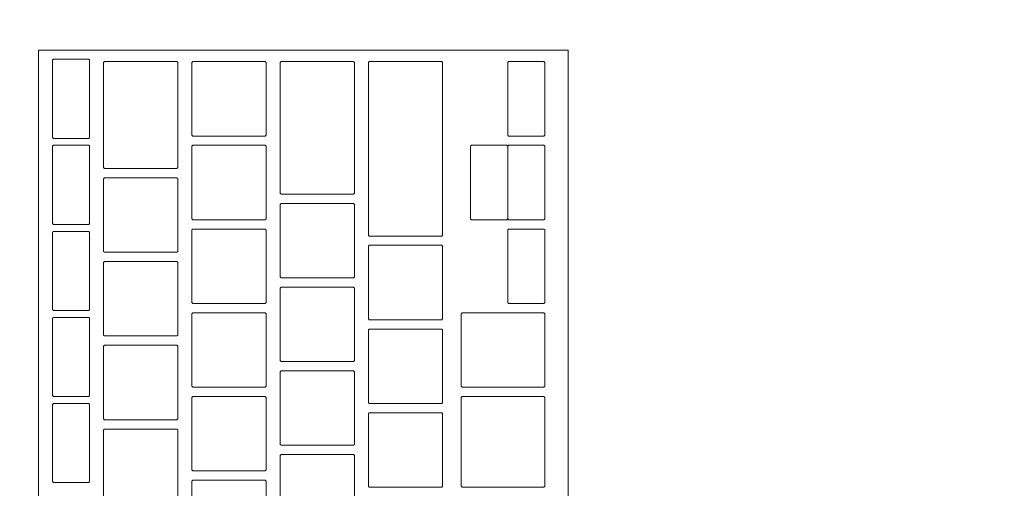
# Model space of a CAD drawing. Header units: metres. Extents: x -4 to 100, y -11 to 17.
# Tile 387 of 656: x 29.776 to 29.988, y 11.995 to 12.095. Entities that reach past the tile are written whole.
import ezdxf

# ---------------------------------------------------------------- set-up
doc = ezdxf.new("R2010")
doc.units = ezdxf.units.M
doc.header["$MEASUREMENT"] = 0
doc.linetypes.add('Wipeout_Contour', pattern=[1, 0, -1])
doc.layers.add('152 - Bemaßung_ Beschriftung.Ausbau', color=7, linetype='Continuous')
doc.layers.add('701 - Einrichtung.Möbel', color=7, linetype='Continuous')
doc.styles.add('ERSTELLTER_STIL_2', font='txt')
doc.dimstyles.new('ERSTELLTER_STIL__5', dxfattribs={"dimtxt": 0.1, "dimasz": 0.0532, "dimexe": 0.18, "dimexo": 0.0625, "dimgap": 0, "dimtad": 1, "dimtih": 1, "dimtoh": 1, "dimzin": 0, "dimdsep": 46, "dimtxsty": 'ERSTELLTER_STIL_2', "dimblk": 'ARROWHEAD_2', "dimblk1": 'ARROWHEAD_2', "dimblk2": 'ARROWHEAD_2', "dimcen": 0.09, "dimse1": 1, "dimse2": 1, "dimclrd": 7, "dimclre": 7, "dimclrt": 7, "dimazin": 0, "dimtfac": 1, "dimtdec": 4, "dimtmove": 0, "dimatfit": 3, "dimfxl": 1, "dimtolj": 1, "dimtzin": 0, "dimarcsym": 0})

# ---------------------------------------------------------------- blocks, each defined once
blk = doc.blocks.new('*D334')
at = {"layer": '152 - Bemaßung_ Beschriftung.Ausbau', "color": 7, "linetype": 'Continuous', "lineweight": 5}
for p, q in [((29.39, 15.3025), (29.39, 15.4075)), ((29.41021, 15.39), (29.36979, 15.32)), ((32.8802, 15.39), (32.83978, 15.32)), ((29.25, 15.355), (29.39, 15.355)), ((29.39, 15.355), (32.85999, 15.355))]:
    blk.add_line(p, q, dxfattribs=at)
at = {"layer": '152 - Bemaßung_ Beschriftung.Ausbau', "color": 7, "lineweight": 5, "char_height": 0.1, "attachment_point": 7, "style": 'ERSTELLTER_STIL_2'}
for s, insert in [('\\A1;{\\pql;\\fArial|b0|i0|c0|p38;3,47}', (30.91608, 15.375)), ('\\A1;{\\pql;\\fArial|b0|i0|c0|p38;14}', (32.68799, 15.375))]:
    blk.add_mtext(s, dxfattribs=dict(at, insert=insert))
blk = doc.blocks.new('ARROWHEAD_2')
at = {"color": 0, "linetype": 'Continuous', "lineweight": 0}
for p, q in [((-0.3781, -0.655), (0.3781, 0.655)), ((0, 0), (-1, 0))]:
    blk.add_line(p, q, dxfattribs=at)
blk = doc.blocks.new('*D335')
at = {"layer": '152 - Bemaßung_ Beschriftung.Ausbau', "color": 7, "linetype": 'Continuous', "lineweight": 5}
for p, q in [((32.85999, 15.3025), (32.85999, 15.4075)), ((32.8802, 15.39), (32.83978, 15.32)), ((33.0202, 15.39), (32.97978, 15.32)), ((29.39, 15.355), (32.85999, 15.355)), ((32.85999, 15.355), (32.99999, 15.355))]:
    blk.add_line(p, q, dxfattribs=at)

msp = doc.modelspace()

# ---------------------------------------------------------------- wipeouts: each hides what was drawn before it
at = {"color": 254, "linetype": 'Wipeout_Contour', "lineweight": 0, "ltscale": 195.482557}
msp.add_wipeout([(29.39, 10.68998), (31.59, 10.68998), (31.59, 11.48998), (30.19, 11.48998), (30.19, 12.68998), (29.39, 12.68998)], dxfattribs=at).dxf.layer = '701 - Einrichtung.Möbel'

# ---------------------------------------------------------------- next in the draw order: wipeouts: each hides what was drawn before it
at = {"color": 254, "linetype": 'Wipeout_Contour', "lineweight": 0, "ltscale": 128.588123}
msp.add_wipeout([(29.89391, 11.82684), (29.89391, 12.08884), (29.77991, 12.08884), (29.77991, 11.82684)], dxfattribs=at).dxf.layer = '701 - Einrichtung.Möbel'

# ---------------------------------------------------------------- next in the draw order: linework, layer by layer
at = {"layer": '701 - Einrichtung.Möbel', "color": 7, "linetype": 'Continuous', "lineweight": 5, "flags": 128}
msp.add_lwpolyline([(29.89391, 11.82684), (29.89391, 12.08884), (29.77991, 12.08884), (29.77991, 11.82684)], close=True, dxfattribs=at)

# ---------------------------------------------------------------- next in the draw order: wipeouts: each hides what was drawn before it
at = {"color": 254, "linetype": 'Wipeout_Contour', "lineweight": 0, "ltscale": 288.854792}
msp.add_wipeout([(29.79091, 12.07834), (29.79091, 12.08664), (29.79071, 12.08684), (29.78311, 12.08684), (29.78291, 12.08664), (29.78291, 12.07004), (29.78311, 12.06984), (29.79071, 12.06984), (29.79091, 12.07004)], dxfattribs=at).dxf.layer = '701 - Einrichtung.Möbel'
at = {"color": 254, "linetype": 'Wipeout_Contour', "lineweight": 0, "ltscale": 288.971993}
msp.add_wipeout([(29.80991, 12.07484), (29.80991, 12.08614), (29.80971, 12.08634), (29.79411, 12.08634), (29.79391, 12.08614), (29.79391, 12.06354), (29.79411, 12.06334), (29.80971, 12.06334), (29.80991, 12.06354)], dxfattribs=at).dxf.layer = '701 - Einrichtung.Möbel'
at = {"color": 254, "linetype": 'Wipeout_Contour', "lineweight": 0, "ltscale": 289.141905}
msp.add_wipeout([(29.82891, 12.07834), (29.82891, 12.08614), (29.82871, 12.08634), (29.81311, 12.08634), (29.81291, 12.08614), (29.81291, 12.07054), (29.81311, 12.07034), (29.82871, 12.07034), (29.82891, 12.07054)], dxfattribs=at).dxf.layer = '701 - Einrichtung.Möbel'
at = {"color": 254, "linetype": 'Wipeout_Contour', "lineweight": 0, "ltscale": 289.279799}
msp.add_wipeout([(29.84791, 12.07209), (29.84791, 12.08614), (29.84771, 12.08634), (29.83211, 12.08634), (29.83191, 12.08614), (29.83191, 12.05804), (29.83211, 12.05784), (29.84771, 12.05784), (29.84791, 12.05804)], dxfattribs=at).dxf.layer = '701 - Einrichtung.Möbel'
at = {"color": 254, "linetype": 'Wipeout_Contour', "lineweight": 0, "ltscale": 289.423375}
msp.add_wipeout([(29.86691, 12.06759), (29.86691, 12.08614), (29.86671, 12.08634), (29.85111, 12.08634), (29.85091, 12.08614), (29.85091, 12.04904), (29.85111, 12.04884), (29.86671, 12.04884), (29.86691, 12.04904)], dxfattribs=at).dxf.layer = '701 - Einrichtung.Möbel'
at = {"color": 254, "linetype": 'Wipeout_Contour', "lineweight": 0, "ltscale": 289.671977}
msp.add_wipeout([(29.88891, 12.07834), (29.88891, 12.08614), (29.88871, 12.08634), (29.88111, 12.08634), (29.88091, 12.08614), (29.88091, 12.07054), (29.88111, 12.07034), (29.88871, 12.07034), (29.88891, 12.07054)], dxfattribs=at).dxf.layer = '701 - Einrichtung.Möbel'
at = {"color": 254, "linetype": 'Wipeout_Contour', "lineweight": 0, "ltscale": 288.792173}
msp.add_wipeout([(29.79091, 12.05984), (29.79091, 12.06814), (29.79071, 12.06834), (29.78311, 12.06834), (29.78291, 12.06814), (29.78291, 12.05154), (29.78311, 12.05134), (29.79071, 12.05134), (29.79091, 12.05154)], dxfattribs=at).dxf.layer = '701 - Einrichtung.Möbel'
at = {"color": 254, "linetype": 'Wipeout_Contour', "lineweight": 0, "ltscale": 289.081038}
msp.add_wipeout([(29.82891, 12.06034), (29.82891, 12.06814), (29.82871, 12.06834), (29.81311, 12.06834), (29.81291, 12.06814), (29.81291, 12.05254), (29.81311, 12.05234), (29.82871, 12.05234), (29.82891, 12.05254)], dxfattribs=at).dxf.layer = '701 - Einrichtung.Möbel'
at = {"color": 254, "linetype": 'Wipeout_Contour', "lineweight": 0, "ltscale": 289.611222}
msp.add_wipeout([(29.88891, 12.06034), (29.88891, 12.06814), (29.88871, 12.06834), (29.88111, 12.06834), (29.88091, 12.06814), (29.88091, 12.05254), (29.88111, 12.05234), (29.88871, 12.05234), (29.88891, 12.05254)], dxfattribs=at).dxf.layer = '701 - Einrichtung.Möbel'
at = {"color": 254, "linetype": 'Wipeout_Contour', "lineweight": 0, "ltscale": 288.898915}
msp.add_wipeout([(29.80991, 12.05334), (29.80991, 12.06114), (29.80971, 12.06134), (29.79411, 12.06134), (29.79391, 12.06114), (29.79391, 12.04554), (29.79411, 12.04534), (29.80971, 12.04534), (29.80991, 12.04554)], dxfattribs=at).dxf.layer = '701 - Einrichtung.Möbel'
at = {"color": 254, "linetype": 'Wipeout_Contour', "lineweight": 0, "ltscale": 289.197314}
msp.add_wipeout([(29.84791, 12.04784), (29.84791, 12.05564), (29.84771, 12.05584), (29.83211, 12.05584), (29.83191, 12.05564), (29.83191, 12.04004), (29.83211, 12.03984), (29.84771, 12.03984), (29.84791, 12.04004)], dxfattribs=at).dxf.layer = '701 - Einrichtung.Möbel'
at = {"color": 254, "linetype": 'Wipeout_Contour', "lineweight": 0, "ltscale": 288.729637}
msp.add_wipeout([(29.79091, 12.04134), (29.79091, 12.04964), (29.79071, 12.04984), (29.78311, 12.04984), (29.78291, 12.04964), (29.78291, 12.03304), (29.78311, 12.03284), (29.79071, 12.03284), (29.79091, 12.03304)], dxfattribs=at).dxf.layer = '701 - Einrichtung.Möbel'
at = {"color": 254, "linetype": 'Wipeout_Contour', "lineweight": 0, "ltscale": 289.02025}
msp.add_wipeout([(29.82891, 12.04234), (29.82891, 12.05014), (29.82871, 12.05034), (29.81311, 12.05034), (29.81291, 12.05014), (29.81291, 12.03454), (29.81311, 12.03434), (29.82871, 12.03434), (29.82891, 12.03454)], dxfattribs=at).dxf.layer = '701 - Einrichtung.Möbel'
at = {"color": 254, "linetype": 'Wipeout_Contour', "lineweight": 0, "ltscale": 289.550545}
msp.add_wipeout([(29.88891, 12.04234), (29.88891, 12.05014), (29.88871, 12.05034), (29.88111, 12.05034), (29.88091, 12.05014), (29.88091, 12.03454), (29.88111, 12.03434), (29.88871, 12.03434), (29.88891, 12.03454)], dxfattribs=at).dxf.layer = '701 - Einrichtung.Möbel'
at = {"color": 254, "linetype": 'Wipeout_Contour', "lineweight": 0, "ltscale": 289.325483}
msp.add_wipeout([(29.86691, 12.03884), (29.86691, 12.04664), (29.86671, 12.04684), (29.85111, 12.04684), (29.85091, 12.04664), (29.85091, 12.03104), (29.85111, 12.03084), (29.86671, 12.03084), (29.86691, 12.03104)], dxfattribs=at).dxf.layer = '701 - Einrichtung.Möbel'
at = {"color": 254, "linetype": 'Wipeout_Contour', "lineweight": 0, "ltscale": 288.838123}
msp.add_wipeout([(29.80991, 12.03534), (29.80991, 12.04314), (29.80971, 12.04334), (29.79411, 12.04334), (29.79391, 12.04314), (29.79391, 12.02754), (29.79411, 12.02734), (29.80971, 12.02734), (29.80991, 12.02754)], dxfattribs=at).dxf.layer = '701 - Einrichtung.Möbel'
at = {"color": 254, "linetype": 'Wipeout_Contour', "lineweight": 0, "ltscale": 289.136613}
msp.add_wipeout([(29.84791, 12.02984), (29.84791, 12.03764), (29.84771, 12.03784), (29.83211, 12.03784), (29.83191, 12.03764), (29.83191, 12.02204), (29.83211, 12.02184), (29.84771, 12.02184), (29.84791, 12.02204)], dxfattribs=at).dxf.layer = '701 - Einrichtung.Möbel'
at = {"color": 254, "linetype": 'Wipeout_Contour', "lineweight": 0, "ltscale": 288.667184}
msp.add_wipeout([(29.79091, 12.02284), (29.79091, 12.03114), (29.79071, 12.03134), (29.78311, 12.03134), (29.78291, 12.03114), (29.78291, 12.01454), (29.78311, 12.01434), (29.79071, 12.01434), (29.79091, 12.01454)], dxfattribs=at).dxf.layer = '701 - Einrichtung.Möbel'
at = {"color": 254, "linetype": 'Wipeout_Contour', "lineweight": 0, "ltscale": 288.959539}
msp.add_wipeout([(29.82891, 12.02434), (29.82891, 12.03214), (29.82871, 12.03234), (29.81311, 12.03234), (29.81291, 12.03214), (29.81291, 12.01654), (29.81311, 12.01634), (29.82871, 12.01634), (29.82891, 12.01654)], dxfattribs=at).dxf.layer = '701 - Einrichtung.Möbel'
at = {"color": 254, "linetype": 'Wipeout_Contour', "lineweight": 0, "ltscale": 289.452808}
msp.add_wipeout([(29.88891, 12.02434), (29.88891, 12.03214), (29.88871, 12.03234), (29.87111, 12.03234), (29.87091, 12.03214), (29.87091, 12.01654), (29.87111, 12.01634), (29.88871, 12.01634), (29.88891, 12.01654)], dxfattribs=at).dxf.layer = '701 - Einrichtung.Möbel'
at = {"color": 254, "linetype": 'Wipeout_Contour', "lineweight": 0, "ltscale": 289.264855}
msp.add_wipeout([(29.86691, 12.02084), (29.86691, 12.02864), (29.86671, 12.02884), (29.85111, 12.02884), (29.85091, 12.02864), (29.85091, 12.01304), (29.85111, 12.01284), (29.86671, 12.01284), (29.86691, 12.01304)], dxfattribs=at).dxf.layer = '701 - Einrichtung.Möbel'
at = {"color": 254, "linetype": 'Wipeout_Contour', "lineweight": 0, "ltscale": 288.77741}
msp.add_wipeout([(29.80991, 12.01734), (29.80991, 12.02514), (29.80971, 12.02534), (29.79411, 12.02534), (29.79391, 12.02514), (29.79391, 12.00954), (29.79411, 12.00934), (29.80971, 12.00934), (29.80991, 12.00954)], dxfattribs=at).dxf.layer = '701 - Einrichtung.Möbel'
at = {"color": 254, "linetype": 'Wipeout_Contour', "lineweight": 0, "ltscale": 289.07599}
msp.add_wipeout([(29.84791, 12.01184), (29.84791, 12.01964), (29.84771, 12.01984), (29.83211, 12.01984), (29.83191, 12.01964), (29.83191, 12.00404), (29.83211, 12.00384), (29.84771, 12.00384), (29.84791, 12.00404)], dxfattribs=at).dxf.layer = '701 - Einrichtung.Möbel'
at = {"color": 254, "linetype": 'Wipeout_Contour', "lineweight": 0, "ltscale": 288.898906}
msp.add_wipeout([(29.82891, 12.00634), (29.82891, 12.01414), (29.82871, 12.01434), (29.81311, 12.01434), (29.81291, 12.01414), (29.81291, 11.99854), (29.81311, 11.99834), (29.82871, 11.99834), (29.82891, 11.99854)], dxfattribs=at).dxf.layer = '701 - Einrichtung.Möbel'
at = {"color": 254, "linetype": 'Wipeout_Contour', "lineweight": 0, "ltscale": 289.386598}
msp.add_wipeout([(29.88891, 12.00459), (29.88891, 12.01414), (29.88871, 12.01434), (29.87111, 12.01434), (29.87091, 12.01414), (29.87091, 11.99504), (29.87111, 11.99484), (29.88871, 11.99484), (29.88891, 11.99504)], dxfattribs=at).dxf.layer = '701 - Einrichtung.Möbel'
at = {"color": 254, "linetype": 'Wipeout_Contour', "lineweight": 0, "ltscale": 288.604813}
msp.add_wipeout([(29.79091, 12.00434), (29.79091, 12.01264), (29.79071, 12.01284), (29.78311, 12.01284), (29.78291, 12.01264), (29.78291, 11.99604), (29.78311, 11.99584), (29.79071, 11.99584), (29.79091, 11.99604)], dxfattribs=at).dxf.layer = '701 - Einrichtung.Möbel'
at = {"color": 254, "linetype": 'Wipeout_Contour', "lineweight": 0, "ltscale": 289.204304}
msp.add_wipeout([(29.86691, 12.00284), (29.86691, 12.01064), (29.86671, 12.01084), (29.85111, 12.01084), (29.85091, 12.01064), (29.85091, 11.99504), (29.85111, 11.99484), (29.86671, 11.99484), (29.86691, 11.99504)], dxfattribs=at).dxf.layer = '701 - Einrichtung.Möbel'
at = {"color": 254, "linetype": 'Wipeout_Contour', "lineweight": 0, "ltscale": 288.716774}
msp.add_wipeout([(29.80991, 11.99934), (29.80991, 12.00714), (29.80971, 12.00734), (29.79411, 12.00734), (29.79391, 12.00714), (29.79391, 11.99154), (29.79411, 11.99134), (29.80971, 11.99134), (29.80991, 11.99154)], dxfattribs=at).dxf.layer = '701 - Einrichtung.Möbel'
at = {"color": 254, "linetype": 'Wipeout_Contour', "lineweight": 0, "ltscale": 289.015445}
msp.add_wipeout([(29.84791, 11.99384), (29.84791, 12.00164), (29.84771, 12.00184), (29.83211, 12.00184), (29.83191, 12.00164), (29.83191, 11.98604), (29.83211, 11.98584), (29.84771, 11.98584), (29.84791, 11.98604)], dxfattribs=at).dxf.layer = '701 - Einrichtung.Möbel'
at = {"color": 254, "linetype": 'Wipeout_Contour', "lineweight": 0, "ltscale": 288.838352}
msp.add_wipeout([(29.82891, 11.98834), (29.82891, 11.99614), (29.82871, 11.99634), (29.81311, 11.99634), (29.81291, 11.99614), (29.81291, 11.98054), (29.81311, 11.98034), (29.82871, 11.98034), (29.82891, 11.98054)], dxfattribs=at).dxf.layer = '701 - Einrichtung.Möbel'

# ---------------------------------------------------------------- next in the draw order: linework, layer by layer
at = {"layer": '701 - Einrichtung.Möbel', "color": 7, "linetype": 'Continuous', "lineweight": 5, "flags": 128}
for points in [[(29.79091, 12.07834), (29.79091, 12.08664), (29.79071, 12.08684), (29.78311, 12.08684), (29.78291, 12.08664), (29.78291, 12.07004), (29.78311, 12.06984), (29.79071, 12.06984), (29.79091, 12.07004)], [(29.80991, 12.07484), (29.80991, 12.08614), (29.80971, 12.08634), (29.79411, 12.08634), (29.79391, 12.08614), (29.79391, 12.06354), (29.79411, 12.06334), (29.80971, 12.06334), (29.80991, 12.06354)], [(29.82891, 12.07834), (29.82891, 12.08614), (29.82871, 12.08634), (29.81311, 12.08634), (29.81291, 12.08614), (29.81291, 12.07054), (29.81311, 12.07034), (29.82871, 12.07034), (29.82891, 12.07054)], [(29.84791, 12.07209), (29.84791, 12.08614), (29.84771, 12.08634), (29.83211, 12.08634), (29.83191, 12.08614), (29.83191, 12.05804), (29.83211, 12.05784), (29.84771, 12.05784), (29.84791, 12.05804)], [(29.86691, 12.06759), (29.86691, 12.08614), (29.86671, 12.08634), (29.85111, 12.08634), (29.85091, 12.08614), (29.85091, 12.04904), (29.85111, 12.04884), (29.86671, 12.04884), (29.86691, 12.04904)], [(29.88891, 12.07834), (29.88891, 12.08614), (29.88871, 12.08634), (29.88111, 12.08634), (29.88091, 12.08614), (29.88091, 12.07054), (29.88111, 12.07034), (29.88871, 12.07034), (29.88891, 12.07054)], [(29.79091, 12.05984), (29.79091, 12.06814), (29.79071, 12.06834), (29.78311, 12.06834), (29.78291, 12.06814), (29.78291, 12.05154), (29.78311, 12.05134), (29.79071, 12.05134), (29.79091, 12.05154)], [(29.82891, 12.06034), (29.82891, 12.06814), (29.82871, 12.06834), (29.81311, 12.06834), (29.81291, 12.06814), (29.81291, 12.05254), (29.81311, 12.05234), (29.82871, 12.05234), (29.82891, 12.05254)], [(29.88891, 12.06034), (29.88891, 12.06814), (29.88871, 12.06834), (29.88111, 12.06834), (29.88091, 12.06814), (29.88091, 12.05254), (29.88111, 12.05234), (29.88871, 12.05234), (29.88891, 12.05254)], [(29.80991, 12.05334), (29.80991, 12.06114), (29.80971, 12.06134), (29.79411, 12.06134), (29.79391, 12.06114), (29.79391, 12.04554), (29.79411, 12.04534), (29.80971, 12.04534), (29.80991, 12.04554)], [(29.84791, 12.04784), (29.84791, 12.05564), (29.84771, 12.05584), (29.83211, 12.05584), (29.83191, 12.05564), (29.83191, 12.04004), (29.83211, 12.03984), (29.84771, 12.03984), (29.84791, 12.04004)], [(29.79091, 12.04134), (29.79091, 12.04964), (29.79071, 12.04984), (29.78311, 12.04984), (29.78291, 12.04964), (29.78291, 12.03304), (29.78311, 12.03284), (29.79071, 12.03284), (29.79091, 12.03304)], [(29.82891, 12.04234), (29.82891, 12.05014), (29.82871, 12.05034), (29.81311, 12.05034), (29.81291, 12.05014), (29.81291, 12.03454), (29.81311, 12.03434), (29.82871, 12.03434), (29.82891, 12.03454)], [(29.88891, 12.04234), (29.88891, 12.05014), (29.88871, 12.05034), (29.88111, 12.05034), (29.88091, 12.05014), (29.88091, 12.03454), (29.88111, 12.03434), (29.88871, 12.03434), (29.88891, 12.03454)], [(29.86691, 12.03884), (29.86691, 12.04664), (29.86671, 12.04684), (29.85111, 12.04684), (29.85091, 12.04664), (29.85091, 12.03104), (29.85111, 12.03084), (29.86671, 12.03084), (29.86691, 12.03104)], [(29.80991, 12.03534), (29.80991, 12.04314), (29.80971, 12.04334), (29.79411, 12.04334), (29.79391, 12.04314), (29.79391, 12.02754), (29.79411, 12.02734), (29.80971, 12.02734), (29.80991, 12.02754)], [(29.84791, 12.02984), (29.84791, 12.03764), (29.84771, 12.03784), (29.83211, 12.03784), (29.83191, 12.03764), (29.83191, 12.02204), (29.83211, 12.02184), (29.84771, 12.02184), (29.84791, 12.02204)], [(29.79091, 12.02284), (29.79091, 12.03114), (29.79071, 12.03134), (29.78311, 12.03134), (29.78291, 12.03114), (29.78291, 12.01454), (29.78311, 12.01434), (29.79071, 12.01434), (29.79091, 12.01454)], [(29.82891, 12.02434), (29.82891, 12.03214), (29.82871, 12.03234), (29.81311, 12.03234), (29.81291, 12.03214), (29.81291, 12.01654), (29.81311, 12.01634), (29.82871, 12.01634), (29.82891, 12.01654)], [(29.88891, 12.02434), (29.88891, 12.03214), (29.88871, 12.03234), (29.87111, 12.03234), (29.87091, 12.03214), (29.87091, 12.01654), (29.87111, 12.01634), (29.88871, 12.01634), (29.88891, 12.01654)], [(29.86691, 12.02084), (29.86691, 12.02864), (29.86671, 12.02884), (29.85111, 12.02884), (29.85091, 12.02864), (29.85091, 12.01304), (29.85111, 12.01284), (29.86671, 12.01284), (29.86691, 12.01304)], [(29.80991, 12.01734), (29.80991, 12.02514), (29.80971, 12.02534), (29.79411, 12.02534), (29.79391, 12.02514), (29.79391, 12.00954), (29.79411, 12.00934), (29.80971, 12.00934), (29.80991, 12.00954)], [(29.84791, 12.01184), (29.84791, 12.01964), (29.84771, 12.01984), (29.83211, 12.01984), (29.83191, 12.01964), (29.83191, 12.00404), (29.83211, 12.00384), (29.84771, 12.00384), (29.84791, 12.00404)], [(29.82891, 12.00634), (29.82891, 12.01414), (29.82871, 12.01434), (29.81311, 12.01434), (29.81291, 12.01414), (29.81291, 11.99854), (29.81311, 11.99834), (29.82871, 11.99834), (29.82891, 11.99854)], [(29.88891, 12.00459), (29.88891, 12.01414), (29.88871, 12.01434), (29.87111, 12.01434), (29.87091, 12.01414), (29.87091, 11.99504), (29.87111, 11.99484), (29.88871, 11.99484), (29.88891, 11.99504)], [(29.79091, 12.00434), (29.79091, 12.01264), (29.79071, 12.01284), (29.78311, 12.01284), (29.78291, 12.01264), (29.78291, 11.99604), (29.78311, 11.99584), (29.79071, 11.99584), (29.79091, 11.99604)], [(29.86691, 12.00284), (29.86691, 12.01064), (29.86671, 12.01084), (29.85111, 12.01084), (29.85091, 12.01064), (29.85091, 11.99504), (29.85111, 11.99484), (29.86671, 11.99484), (29.86691, 11.99504)], [(29.80991, 11.99934), (29.80991, 12.00714), (29.80971, 12.00734), (29.79411, 12.00734), (29.79391, 12.00714), (29.79391, 11.99154), (29.79411, 11.99134), (29.80971, 11.99134), (29.80991, 11.99154)], [(29.84791, 11.99384), (29.84791, 12.00164), (29.84771, 12.00184), (29.83211, 12.00184), (29.83191, 12.00164), (29.83191, 11.98604), (29.83211, 11.98584), (29.84771, 11.98584), (29.84791, 11.98604)], [(29.82891, 11.98834), (29.82891, 11.99614), (29.82871, 11.99634), (29.81311, 11.99634), (29.81291, 11.99614), (29.81291, 11.98054), (29.81311, 11.98034), (29.82871, 11.98034), (29.82891, 11.98054)]]:
    msp.add_lwpolyline(points, close=True, dxfattribs=at)

# ---------------------------------------------------------------- next in the draw order: wipeouts: each hides what was drawn before it
at = {"color": 254, "linetype": 'Wipeout_Contour', "lineweight": 0, "ltscale": 289.54448}
msp.add_wipeout([(29.88091, 12.06034), (29.88091, 12.06814), (29.88071, 12.06834), (29.87311, 12.06834), (29.87291, 12.06814), (29.87291, 12.05254), (29.87311, 12.05234), (29.88071, 12.05234), (29.88091, 12.05254)], dxfattribs=at).dxf.layer = '701 - Einrichtung.Möbel'

# ---------------------------------------------------------------- next in the draw order: linework, layer by layer
at = {"layer": '701 - Einrichtung.Möbel', "color": 7, "linetype": 'Continuous', "lineweight": 5, "flags": 128}
msp.add_lwpolyline([(29.88091, 12.06034), (29.88091, 12.06814), (29.88071, 12.06834), (29.87311, 12.06834), (29.87291, 12.06814), (29.87291, 12.05254), (29.87311, 12.05234), (29.88071, 12.05234), (29.88091, 12.05254)], close=True, dxfattribs=at)

# ---------------------------------------------------------------- next in the draw order: dimensions: what is measured, and where the dimension line sits
at = {"layer": '152 - Bemaßung_ Beschriftung.Ausbau', "color": 7, "linetype": 'Continuous', "lineweight": 5}
for base, p1, p2, picture, middle in [((32.85999, 15.355), (29.39, 10.62499), (32.85999, 10.60494), '*D334', (31.04596, 15.425)), ((32.99999, 15.355), (32.85999, 10.60494), (32.99999, 10.60494), '*D335', (32.76422, 15.425))]:
    dim = msp.add_linear_dim(base=base, p1=p1, p2=p2, angle=0, dimstyle='ERSTELLTER_STIL__5', dxfattribs=at)
    dim.commit()
    dim.dimension.update_dxf_attribs({"geometry": picture, "text_midpoint": middle, "dimtype": 160})

doc.saveas('drawing.dxf')
